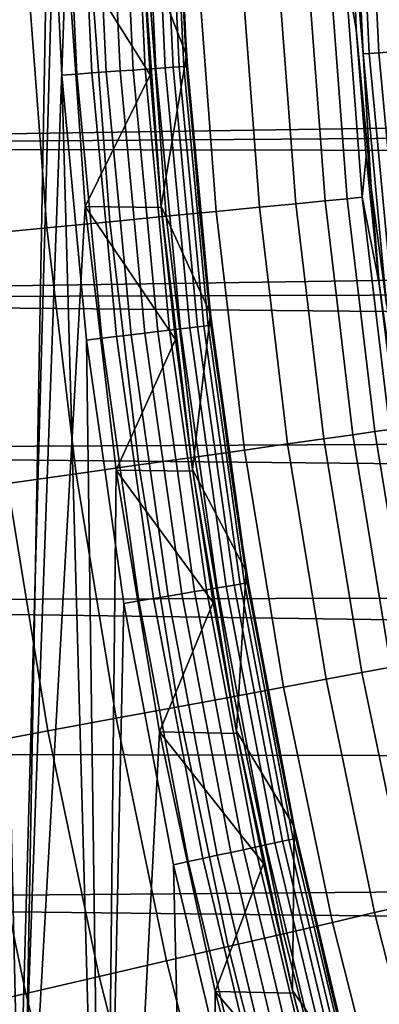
# Model space of a CAD drawing. Header units: metres. Extents: x -109 to 109, y -342 to 66.
# Tile 210 of 512: x -22.61 to -21.18, y -5.27 to -1.36. Entities that reach past the tile are written whole.
import ezdxf

# ---------------------------------------------------------------- set-up
doc = ezdxf.new("R2010")
doc.units = ezdxf.units.M
doc.layers.add('solid_K_24_62_16_000B91', color=7, linetype='CONTINUOUS')

msp = doc.modelspace()

# ---------------------------------------------------------------- linework, layer by layer
at = {"layer": 'solid_K_24_62_16_000B91'}
for points in [[(-22.450001, 0, 34.599998), (-22.661114, -7.594989, 34.599998), (-22.661114, 7.594989, 34.599998), (-22.2861, 8.633621, 34.599998)], [(-22.493813, -0.527507, 34), (-22.601711, 6.435259, 34), (-22.874962, 5.383871, 34), (-22.60173, -6.435195, 34)], [(-22.874962, 5.383871, 34), (-22.874977, -5.383806, 34), (-22.60173, -6.435195, 34)], [(-22.450001, 0, 34.599998), (-22.425337, -1.052007, 34.599998), (-22.661114, -7.594989, 34.599998)], [(-22.125021, -1.051627, 37.599998), (-21.994921, -0.472712, 37.75), (-21.948675, -1.501875, 37.75)], [(-21.948675, -1.501875, 37.75), (-21.994921, -0.472712, 37.75), (-21.993769, -0.523549, 34.5), (-21.975082, -1.046802, 34.5)], [(-21.24859, -1.496971, -29.41346), (-21.295403, -0.499356, -29.41346), (-21.270683, -0.498777, -29.565153), (-21.223927, -1.495234, -29.565153)], [(-21.24859, -1.496971, -29.41346), (-21.288721, -1.014105, -29.262819), (-21.295403, -0.499356, -29.41346)], [(-21.223927, -1.495234, -29.565153), (-21.270683, -0.498777, -29.565153), (-21.233118, -0.497896, -29.714186), (-21.186443, -1.492593, -29.714186)], [(-21.186443, -1.492593, -29.714186), (-21.233118, -0.497896, -29.714186), (-21.18298, -0.49672, -29.859468), (-21.136414, -1.489068, -29.859468)], [(-22.444357, -1.581372, 34), (-22.493813, -0.527507, 34), (-22.60173, -6.435195, 34), (-22.28019, -7.472828, 34)], [(-22.384251, -1.576979, 34.003647), (-22.433565, -0.526045, 34.003647), (-22.493813, -0.527507, 34), (-22.444357, -1.581372, 34)], [(-22.433565, -0.526045, 34.003647), (-22.384251, -1.576979, 34.003647), (-22.324949, -1.572801, 34.014545), (-22.374132, -0.524651, 34.014545)], [(-22.374132, -0.524651, 34.014545), (-22.324949, -1.572801, 34.014545), (-22.267393, -1.568746, 34.032536), (-22.31645, -0.523299, 34.032536)], [(-22.31645, -0.523299, 34.032536), (-22.267393, -1.568746, 34.032536), (-22.212423, -1.564873, 34.057358), (-22.261358, -0.522007, 34.057358)], [(-22.261358, -0.522007, 34.057358), (-22.212423, -1.564873, 34.057358), (-22.160841, -1.56124, 34.088646), (-22.209663, -0.520795, 34.088646)], [(-22.209663, -0.520795, 34.088646), (-22.160841, -1.56124, 34.088646), (-22.113403, -1.557897, 34.125946), (-22.162121, -0.51968, 34.125946)], [(-22.162121, -0.51968, 34.125946), (-22.113403, -1.557897, 34.125946), (-22.070801, -1.554896, 34.168709), (-22.119425, -0.518679, 34.168709)], [(-22.119425, -0.518679, 34.168709), (-22.070801, -1.554896, 34.168709), (-22.033657, -1.552279, 34.216316), (-22.082197, -0.517806, 34.216316)], [(-22.082197, -0.517806, 34.216316), (-22.033657, -1.552279, 34.216316), (-22.002514, -1.550085, 34.268066), (-22.050985, -0.517074, 34.268066)], [(-22.050985, -0.517074, 34.268066), (-22.002514, -1.550085, 34.268066), (-21.977825, -1.548346, 34.323208), (-22.026245, -0.516494, 34.323208)], [(-22.026245, -0.516494, 34.323208), (-21.977825, -1.548346, 34.323208), (-21.959955, -1.547087, 34.380928), (-22.008335, -0.516074, 34.380928)], [(-22.008335, -0.516074, 34.380928), (-21.959955, -1.547087, 34.380928), (-21.949163, -1.546327, 34.440392), (-21.997519, -0.51582, 34.440392)], [(-21.997519, -0.51582, 34.440392), (-21.949163, -1.546327, 34.440392), (-21.993769, -0.523549, 34.5)], [(-21.949163, -1.546327, 34.440392), (-21.975082, -1.046802, 34.5), (-21.993769, -0.523549, 34.5)], [(-21.321672, -1.140501, -28.532835), (-21.302967, -0.89309, -29.010334), (-21.288721, -1.014105, -29.262819), (-21.275736, -1.398956, -29.010334)], [(-21.24859, -1.496971, -29.41346), (-21.216356, -2.025913, -29.262819), (-21.275736, -1.398956, -29.010334), (-21.288721, -1.014105, -29.262819)], [(-22.425337, -1.052007, 34.599998), (-22.351341, -2.102394, 34.599998), (-22.661114, -7.594989, 34.599998)], [(-22.425337, -1.052007, 34.599998), (-22.124924, -1.053688, 34.900002), (-22.093567, -1.580135, 34.900002)], [(-22.425337, -1.052007, 34.599998), (-22.093567, -1.580135, 34.900002), (-22.351341, -2.102394, 34.599998)], [(-22.125021, -1.051627, 37.599998), (-21.948675, -1.501875, 37.75), (-22.050121, -2.101109, 37.599998)], [(-22.093567, -1.580135, 34.900002), (-22.124924, -1.053688, 34.900002), (-22.125021, -1.051627, 37.599998), (-22.050121, -2.101109, 37.599998)], [(-21.948675, -1.501875, 37.75), (-21.975082, -1.046802, 34.5), (-21.943947, -1.569462, 34.5)], [(-21.949163, -1.546327, 34.440392), (-21.943947, -1.569462, 34.5), (-21.975082, -1.046802, 34.5)], [(-21.730957, -1.162384, -26.617601), (-21.659964, -2.105145, -26.617601), (-21.831406, -2.121806, -26.158104), (-21.902962, -1.171582, -26.158104)], [(-21.58637, -1.154652, -27.086475), (-21.515848, -2.091141, -27.086475), (-21.659964, -2.105145, -26.617601), (-21.730957, -1.162384, -26.617601)], [(-21.469704, -1.148414, -27.563086), (-21.399563, -2.079841, -27.563086), (-21.515848, -2.091141, -27.086475), (-21.58637, -1.154652, -27.086475)], [(-21.381369, -1.143692, -28.045769), (-21.311516, -2.071287, -28.045769), (-21.399563, -2.079841, -27.563086), (-21.469704, -1.148414, -27.563086)], [(-21.321672, -1.140501, -28.532835), (-21.252014, -2.065506, -28.532835), (-21.311516, -2.071287, -28.045769), (-21.381369, -1.143692, -28.045769)], [(-21.252014, -2.065506, -28.532835), (-21.321672, -1.140501, -28.532835), (-21.275736, -1.398956, -29.010334), (-21.236494, -1.904032, -29.010334)], [(-22.577, -1.207632, -24.851734), (-22.503242, -2.187098, -24.851734), (-22.777079, -2.213712, -24.445395), (-22.851734, -1.222327, -24.445395)], [(-22.326723, -1.194246, -25.273624), (-22.253784, -2.162854, -25.273624), (-22.503242, -2.187098, -24.851734), (-22.577, -1.207632, -24.851734)], [(-22.101784, -1.182215, -25.709589), (-22.029577, -2.141065, -25.709589), (-22.253784, -2.162854, -25.273624), (-22.326723, -1.194246, -25.273624)], [(-21.902962, -1.171582, -26.158104), (-21.831406, -2.121806, -26.158104), (-22.029577, -2.141065, -25.709589), (-22.101784, -1.182215, -25.709589)], [(-2.675956, -1.519908, 84.926178), (-2.283144, -1.360876, 84.926178), (-26.472658, -1.268348, 84.926178), (-26.438444, -1.870077, 84.926178)], [(-21.236494, -1.904032, -29.010334), (-21.275736, -1.398956, -29.010334), (-21.216356, -2.025913, -29.262819)], [(-3.057772, -1.703782, 84.926178), (-2.675956, -1.519908, 84.926178), (-26.438444, -1.870077, 84.926178)], [(-22.050121, -2.101109, 37.599998), (-21.948675, -1.501875, 37.75), (-21.854301, -2.527745, 37.75)], [(-21.854301, -2.527745, 37.75), (-21.948675, -1.501875, 37.75), (-21.943947, -1.569462, 34.5), (-21.900383, -2.091233, 34.5)], [(-21.155069, -2.491295, -29.41346), (-21.24859, -1.496971, -29.41346), (-21.223927, -1.495234, -29.565153), (-21.130514, -2.488404, -29.565153)], [(-21.155069, -2.491295, -29.41346), (-21.216356, -2.025913, -29.262819), (-21.24859, -1.496971, -29.41346)], [(-21.130514, -2.488404, -29.565153), (-21.223927, -1.495234, -29.565153), (-21.186443, -1.492593, -29.714186), (-21.093195, -2.484009, -29.714186)], [(-21.093195, -2.484009, -29.714186), (-21.186443, -1.492593, -29.714186), (-21.136414, -1.489068, -29.859468), (-21.043386, -2.478143, -29.859468)], [(-22.212423, -1.564873, 34.057358), (-22.11466, -2.6043, 34.057358), (-22.063307, -2.598252, 34.088646), (-22.160841, -1.56124, 34.088646)], [(-22.160841, -1.56124, 34.088646), (-22.063307, -2.598252, 34.088646), (-22.016077, -2.59269, 34.125946), (-22.113403, -1.557897, 34.125946)], [(-22.113403, -1.557897, 34.125946), (-22.016077, -2.59269, 34.125946), (-21.973661, -2.587696, 34.168709), (-22.070801, -1.554896, 34.168709)], [(-22.070801, -1.554896, 34.168709), (-21.973661, -2.587696, 34.168709), (-21.93668, -2.58334, 34.216316), (-22.033657, -1.552279, 34.216316)], [(-22.033657, -1.552279, 34.216316), (-21.93668, -2.58334, 34.216316), (-21.905674, -2.579689, 34.268066), (-22.002514, -1.550085, 34.268066)], [(-22.002514, -1.550085, 34.268066), (-21.905674, -2.579689, 34.268066), (-21.881096, -2.576795, 34.323208), (-21.977825, -1.548346, 34.323208)], [(-21.977825, -1.548346, 34.323208), (-21.881096, -2.576795, 34.323208), (-21.863304, -2.574699, 34.380928), (-21.959955, -1.547087, 34.380928)], [(-21.959955, -1.547087, 34.380928), (-21.863304, -2.574699, 34.380928), (-21.85256, -2.573434, 34.440392), (-21.949163, -1.546327, 34.440392)], [(-21.949163, -1.546327, 34.440392), (-21.85256, -2.573434, 34.440392), (-21.943947, -1.569462, 34.5)], [(-22.384251, -1.576979, 34.003647), (-22.444357, -1.581372, 34), (-22.345554, -2.631757, 34), (-22.285732, -2.624446, 34.003647)], [(-22.345554, -2.631757, 34), (-22.444357, -1.581372, 34), (-22.28019, -7.472828, 34)], [(-22.384251, -1.576979, 34.003647), (-22.285732, -2.624446, 34.003647), (-22.226692, -2.617493, 34.014545), (-22.324949, -1.572801, 34.014545)], [(-22.351341, -2.102394, 34.599998), (-22.093567, -1.580135, 34.900002), (-22.049686, -2.105667, 34.900002)], [(-22.324949, -1.572801, 34.014545), (-22.226692, -2.617493, 34.014545), (-22.169388, -2.610745, 34.032536), (-22.267393, -1.568746, 34.032536)], [(-22.267393, -1.568746, 34.032536), (-22.169388, -2.610745, 34.032536), (-22.11466, -2.6043, 34.057358), (-22.212423, -1.564873, 34.057358)], [(-22.049686, -2.105667, 34.900002), (-22.093567, -1.580135, 34.900002), (-22.050121, -2.101109, 37.599998)], [(-21.85256, -2.573434, 34.440392), (-21.900383, -2.091233, 34.5), (-21.943947, -1.569462, 34.5)], [(-3.427021, -1.911739, 84.926178), (-3.057772, -1.703782, 84.926178), (-26.438444, -1.870077, 84.926178)], [(-3.782184, -2.142926, 84.926178), (-3.427021, -1.911739, 84.926178), (-26.438444, -1.870077, 84.926178), (-26.390532, -2.471098, 84.926178)], [(-21.252014, -2.065506, -28.532835), (-21.236494, -1.904032, -29.010334), (-21.185263, -2.408033, -29.010334)], [(-21.185263, -2.408033, -29.010334), (-21.236494, -1.904032, -29.010334), (-21.216356, -2.025913, -29.262819)], [(-21.155069, -2.491295, -29.41346), (-21.095928, -3.033133, -29.262819), (-21.185263, -2.408033, -29.010334), (-21.216356, -2.025913, -29.262819)], [(-21.252014, -2.065506, -28.532835), (-21.142246, -2.986613, -28.532835), (-21.201441, -2.994972, -28.045769), (-21.311516, -2.071287, -28.045769)], [(-21.142246, -2.986613, -28.532835), (-21.252014, -2.065506, -28.532835), (-21.185263, -2.408033, -29.010334), (-21.122072, -2.910675, -29.010334)], [(-22.228233, -3.147742, 34.599998), (-22.2861, -8.633621, 34.599998), (-22.661114, -7.594989, 34.599998), (-22.351341, -2.102394, 34.599998)], [(-22.351341, -2.102394, 34.599998), (-22.049686, -2.105667, 34.900002), (-21.993322, -2.629879, 34.900002)], [(-22.351341, -2.102394, 34.599998), (-21.993322, -2.629879, 34.900002), (-22.228233, -3.147742, 34.599998)], [(-22.050121, -2.101109, 37.599998), (-21.854301, -2.527745, 37.75), (-21.925524, -3.145455, 37.599998)], [(-21.993322, -2.629879, 34.900002), (-22.049686, -2.105667, 34.900002), (-22.050121, -2.101109, 37.599998), (-21.925524, -3.145455, 37.599998)], [(-21.854301, -2.527745, 37.75), (-21.900383, -2.091233, 34.5), (-21.844414, -2.611819, 34.5)], [(-21.85256, -2.573434, 34.440392), (-21.844414, -2.611819, 34.5), (-21.900383, -2.091233, 34.5)], [(-21.659964, -2.105145, -26.617601), (-21.548088, -3.043934, -26.617601), (-21.718647, -3.068026, -26.158104), (-21.831406, -2.121806, -26.158104)], [(-21.515848, -2.091141, -27.086475), (-21.404716, -3.023683, -27.086475), (-21.548088, -3.043934, -26.617601), (-21.659964, -2.105145, -26.617601)], [(-21.399563, -2.079841, -27.563086), (-21.289034, -3.007344, -27.563086), (-21.404716, -3.023683, -27.086475), (-21.515848, -2.091141, -27.086475)], [(-21.311516, -2.071287, -28.045769), (-21.201441, -2.994972, -28.045769), (-21.289034, -3.007344, -27.563086), (-21.399563, -2.079841, -27.563086)], [(-4.1218, -2.396389, 84.926178), (-3.782184, -2.142926, 84.926178), (-26.390532, -2.471098, 84.926178)], [(-22.029577, -2.141065, -25.709589), (-21.915794, -3.095873, -25.709589), (-22.138842, -3.12738, -25.273624), (-22.253784, -2.162854, -25.273624)], [(-21.831406, -2.121806, -26.158104), (-21.718647, -3.068026, -26.158104), (-21.915794, -3.095873, -25.709589), (-22.029577, -2.141065, -25.709589)], [(-22.253784, -2.162854, -25.273624), (-22.138842, -3.12738, -25.273624), (-22.387011, -3.162436, -24.851734), (-22.503242, -2.187098, -24.851734)], [(-22.503242, -2.187098, -24.851734), (-22.387011, -3.162436, -24.851734), (-22.659435, -3.200919, -24.445395), (-22.777079, -2.213712, -24.445395)], [(-4.444476, -2.671088, 84.926178), (-4.1218, -2.396389, 84.926178), (-26.390532, -2.471098, 84.926178)], [(-21.122072, -2.910675, -29.010334), (-21.185263, -2.408033, -29.010334), (-21.095928, -3.033133, -29.262819)], [(-4.748883, -2.965889, 84.926178), (-4.444476, -2.671088, 84.926178), (-26.390532, -2.471098, 84.926178), (-26.328917, -3.071264, 84.926178)], [(-21.925524, -3.145455, 37.599998), (-21.854301, -2.527745, 37.75), (-21.712006, -3.548071, 37.75)], [(-21.712006, -3.548071, 37.75), (-21.854301, -2.527745, 37.75), (-21.844414, -2.611819, 34.5), (-21.776072, -3.130926, 34.5)], [(-21.905674, -2.579689, 34.268066), (-21.760681, -3.603622, 34.268066), (-21.736265, -3.599579, 34.323208), (-21.881096, -2.576795, 34.323208)], [(-21.881096, -2.576795, 34.323208), (-21.736265, -3.599579, 34.323208), (-21.718592, -3.596652, 34.380928), (-21.863304, -2.574699, 34.380928)], [(-21.863304, -2.574699, 34.380928), (-21.718592, -3.596652, 34.380928), (-21.707918, -3.594885, 34.440392), (-21.85256, -2.573434, 34.440392)], [(-21.85256, -2.573434, 34.440392), (-21.707918, -3.594885, 34.440392), (-21.844414, -2.611819, 34.5)], [(-22.226692, -2.617493, 34.014545), (-22.079575, -3.656432, 34.014545), (-22.02265, -3.647005, 34.032536), (-22.169388, -2.610745, 34.032536)], [(-22.169388, -2.610745, 34.032536), (-22.02265, -3.647005, 34.032536), (-21.968285, -3.638002, 34.057358), (-22.11466, -2.6043, 34.057358)], [(-22.11466, -2.6043, 34.057358), (-21.968285, -3.638002, 34.057358), (-21.917271, -3.629554, 34.088646), (-22.063307, -2.598252, 34.088646)], [(-22.063307, -2.598252, 34.088646), (-21.917271, -3.629554, 34.088646), (-21.870354, -3.621784, 34.125946), (-22.016077, -2.59269, 34.125946)], [(-22.016077, -2.59269, 34.125946), (-21.870354, -3.621784, 34.125946), (-21.828218, -3.614806, 34.168709), (-21.973661, -2.587696, 34.168709)], [(-21.973661, -2.587696, 34.168709), (-21.828218, -3.614806, 34.168709), (-21.791483, -3.608723, 34.216316), (-21.93668, -2.58334, 34.216316)], [(-21.93668, -2.58334, 34.216316), (-21.791483, -3.608723, 34.216316), (-21.760681, -3.603622, 34.268066), (-21.905674, -2.579689, 34.268066)], [(-21.707918, -3.594885, 34.440392), (-21.776072, -3.130926, 34.5), (-21.844414, -2.611819, 34.5)], [(-22.285732, -2.624446, 34.003647), (-22.345554, -2.631757, 34), (-22.19762, -3.676354, 34), (-22.138224, -3.666144, 34.003647)], [(-22.19762, -3.676354, 34), (-22.345554, -2.631757, 34), (-22.28019, -7.472828, 34)], [(-22.285732, -2.624446, 34.003647), (-22.138224, -3.666144, 34.003647), (-22.079575, -3.656432, 34.014545), (-22.226692, -2.617493, 34.014545)], [(-22.228233, -3.147742, 34.599998), (-21.993322, -2.629879, 34.900002), (-21.924522, -3.152425, 34.900002)], [(-21.924522, -3.152425, 34.900002), (-21.993322, -2.629879, 34.900002), (-21.925524, -3.145455, 37.599998)], [(-5.033779, -3.279591, 84.926178), (-4.748883, -2.965889, 84.926178), (-26.328917, -3.071264, 84.926178)], [(-21.201441, -2.994972, -28.045769), (-21.05135, -3.913006, -28.045769), (-21.138323, -3.929169, -27.563086), (-21.289034, -3.007344, -27.563086)], [(-21.142246, -2.986613, -28.532835), (-20.992575, -3.902083, -28.532835), (-21.05135, -3.913006, -28.045769), (-21.201441, -2.994972, -28.045769)], [(-21.548088, -3.043934, -26.617601), (-21.395544, -3.976977, -26.617601), (-21.564894, -4.008454, -26.158104), (-21.718647, -3.068026, -26.158104)], [(-21.404716, -3.023683, -27.086475), (-21.253187, -3.950518, -27.086475), (-21.395544, -3.976977, -26.617601), (-21.548088, -3.043934, -26.617601)], [(-21.289034, -3.007344, -27.563086), (-21.138323, -3.929169, -27.563086), (-21.253187, -3.950518, -27.086475), (-21.404716, -3.023683, -27.086475)], [(-5.297996, -3.610908, 84.926178), (-5.033779, -3.279591, 84.926178), (-26.328917, -3.071264, 84.926178), (-26.253654, -3.669853, 84.926178)], [(-21.718647, -3.068026, -26.158104), (-21.564894, -4.008454, -26.158104), (-21.760647, -4.044839, -25.709589), (-21.915794, -3.095873, -25.709589)], [(-21.915794, -3.095873, -25.709589), (-21.760647, -4.044839, -25.709589), (-21.982115, -4.086004, -25.273624), (-22.138842, -3.12738, -25.273624)], [(-22.387011, -3.162436, -24.851734), (-22.228529, -4.131806, -24.851734), (-22.499023, -4.182084, -24.445395), (-22.659435, -3.200919, -24.445395)], [(-22.138842, -3.12738, -25.273624), (-21.982115, -4.086004, -25.273624), (-22.228529, -4.131806, -24.851734), (-22.387011, -3.162436, -24.851734)], [(-22.228233, -3.147742, 34.599998), (-22.056339, -4.185711, 34.599998), (-22.2861, -8.633621, 34.599998)], [(-22.228233, -3.147742, 34.599998), (-21.924522, -3.152425, 34.900002), (-21.843349, -3.672948, 34.900002)], [(-22.228233, -3.147742, 34.599998), (-21.843349, -3.672948, 34.900002), (-22.056339, -4.185711, 34.599998)], [(-21.925524, -3.145455, 37.599998), (-21.712006, -3.548071, 37.75), (-21.751415, -4.18311, 37.599998)], [(-21.843349, -3.672948, 34.900002), (-21.924522, -3.152425, 34.900002), (-21.925524, -3.145455, 37.599998), (-21.751415, -4.18311, 37.599998)], [(-21.712006, -3.548071, 37.75), (-21.776072, -3.130926, 34.5), (-21.695396, -3.64826, 34.5)], [(-21.707918, -3.594885, 34.440392), (-21.695396, -3.64826, 34.5), (-21.776072, -3.130926, 34.5)], [(-22.659435, -3.200919, -24.445395), (-22.499023, -4.182084, -24.445395), (-22.792654, -4.236663, -24.056023), (-22.955158, -3.242693, -24.056023)], [(-21.751415, -4.18311, 37.599998), (-21.712006, -3.548071, 37.75), (-21.522099, -4.560618, 37.75)], [(-21.522099, -4.560618, 37.75), (-21.712006, -3.548071, 37.75), (-21.695396, -3.64826, 34.5), (-21.602432, -4.163527, 34.5)], [(-5.540446, -3.958476, 84.926178), (-5.297996, -3.610908, 84.926178), (-26.253654, -3.669853, 84.926178)], [(-21.968285, -3.638002, 34.057358), (-21.773617, -4.663706, 34.057358), (-21.723055, -4.652876, 34.088646), (-21.917271, -3.629554, 34.088646)], [(-21.917271, -3.629554, 34.088646), (-21.723055, -4.652876, 34.088646), (-21.676554, -4.642916, 34.125946), (-21.870354, -3.621784, 34.125946)], [(-21.870354, -3.621784, 34.125946), (-21.676554, -4.642916, 34.125946), (-21.634792, -4.633971, 34.168709), (-21.828218, -3.614806, 34.168709)], [(-21.828218, -3.614806, 34.168709), (-21.634792, -4.633971, 34.168709), (-21.598383, -4.626173, 34.216316), (-21.791483, -3.608723, 34.216316)], [(-21.791483, -3.608723, 34.216316), (-21.598383, -4.626173, 34.216316), (-21.567854, -4.619634, 34.268066), (-21.760681, -3.603622, 34.268066)], [(-21.760681, -3.603622, 34.268066), (-21.567854, -4.619634, 34.268066), (-21.543655, -4.61445, 34.323208), (-21.736265, -3.599579, 34.323208)], [(-21.736265, -3.599579, 34.323208), (-21.543655, -4.61445, 34.323208), (-21.526138, -4.610699, 34.380928), (-21.718592, -3.596652, 34.380928)], [(-21.718592, -3.596652, 34.380928), (-21.526138, -4.610699, 34.380928), (-21.515558, -4.608433, 34.440392), (-21.707918, -3.594885, 34.440392)], [(-21.707918, -3.594885, 34.440392), (-21.515558, -4.608433, 34.440392), (-21.695396, -3.64826, 34.5)], [(-5.760131, -4.320868, 84.926178), (-5.540446, -3.958476, 84.926178), (-26.253654, -3.669853, 84.926178), (-26.164757, -4.266768, 84.926178)], [(-22.138224, -3.666144, 34.003647), (-22.19762, -3.676354, 34), (-22.000881, -4.71287, 34), (-21.942051, -4.699783, 34.003647)], [(-22.138224, -3.666144, 34.003647), (-21.942051, -4.699783, 34.003647), (-21.883921, -4.687333, 34.014545), (-22.079575, -3.656432, 34.014545)], [(-22.079575, -3.656432, 34.014545), (-21.883921, -4.687333, 34.014545), (-21.827501, -4.675248, 34.032536), (-22.02265, -3.647005, 34.032536)], [(-22.02265, -3.647005, 34.032536), (-21.827501, -4.675248, 34.032536), (-21.773617, -4.663706, 34.057358), (-21.968285, -3.638002, 34.057358)], [(-21.515558, -4.608433, 34.440392), (-21.602432, -4.163527, 34.5), (-21.695396, -3.64826, 34.5)], [(-22.000881, -4.71287, 34), (-22.19762, -3.676354, 34), (-22.28019, -7.472828, 34), (-21.911041, -8.494483, 34)], [(-22.056339, -4.185711, 34.599998), (-21.843349, -3.672948, 34.900002), (-21.749773, -4.191639, 34.900002)], [(-21.749773, -4.191639, 34.900002), (-21.843349, -3.672948, 34.900002), (-21.751415, -4.18311, 37.599998)], [(-21.138323, -3.929169, -27.563086), (-20.947716, -4.84358, -27.563086), (-21.061544, -4.869897, -27.086475), (-21.253187, -3.950518, -27.086475)], [(-21.395544, -3.976977, -26.617601), (-21.202618, -4.902514, -26.617601), (-21.370441, -4.941318, -26.158104), (-21.564894, -4.008454, -26.158104)], [(-21.253187, -3.950518, -27.086475), (-21.061544, -4.869897, -27.086475), (-21.202618, -4.902514, -26.617601), (-21.395544, -3.976977, -26.617601)], [(-21.564894, -4.008454, -26.158104), (-21.370441, -4.941318, -26.158104), (-21.564428, -4.98617, -25.709589), (-21.760647, -4.044839, -25.709589)], [(-21.760647, -4.044839, -25.709589), (-21.564428, -4.98617, -25.709589), (-21.783901, -5.036916, -25.273624), (-21.982115, -4.086004, -25.273624)], [(-21.982115, -4.086004, -25.273624), (-21.783901, -5.036916, -25.273624), (-22.028091, -5.093377, -24.851734), (-22.228529, -4.131806, -24.851734)], [(-22.228529, -4.131806, -24.851734), (-22.028091, -5.093377, -24.851734), (-22.296146, -5.155356, -24.445395), (-22.499023, -4.182084, -24.445395)], [(-21.515558, -4.608433, 34.440392), (-21.497231, -4.676436, 34.5), (-21.522099, -4.560618, 37.75), (-21.602432, -4.163527, 34.5)], [(-22.499023, -4.182084, -24.445395), (-22.296146, -5.155356, -24.445395), (-22.58713, -5.222638, -24.056023), (-22.792654, -4.236663, -24.056023)], [(-21.835815, -5.215312, 34.599998), (-21.863462, -9.653958, 34.599998), (-22.2861, -8.633621, 34.599998), (-22.056339, -4.185711, 34.599998)], [(-22.056339, -4.185711, 34.599998), (-21.749773, -4.191639, 34.900002), (-21.643822, -4.70824, 34.900002)], [(-22.056339, -4.185711, 34.599998), (-21.643822, -4.70824, 34.900002), (-21.835815, -5.215312, 34.599998)], [(-21.751415, -4.18311, 37.599998), (-21.522099, -4.560618, 37.75), (-21.528292, -5.211063, 37.599998)], [(-21.643822, -4.70824, 34.900002), (-21.749773, -4.191639, 34.900002), (-21.751415, -4.18311, 37.599998), (-21.528292, -5.211063, 37.599998)], [(-22.792654, -4.236663, -24.056023), (-22.58713, -5.222638, -24.056023), (-22.900024, -5.294986, -23.684982), (-23.108395, -4.295353, -23.684982)], [(-5.956147, -4.696594, 84.926178), (-5.760131, -4.320868, 84.926178), (-26.164757, -4.266768, 84.926178), (-26.062326, -4.861297, 84.926178)], [(-21.528292, -5.211063, 37.599998), (-21.522099, -4.560618, 37.75), (-21.285, -5.563164, 37.75)], [(-21.285, -5.563164, 37.75), (-21.522099, -4.560618, 37.75), (-21.497231, -4.676436, 34.5), (-21.379854, -5.186697, 34.5)], [(-21.723055, -4.652876, 34.088646), (-21.481089, -5.665971, 34.088646), (-21.435104, -5.653842, 34.125946), (-21.676554, -4.642916, 34.125946)], [(-21.676554, -4.642916, 34.125946), (-21.435104, -5.653842, 34.125946), (-21.393808, -5.64295, 34.168709), (-21.634792, -4.633971, 34.168709)], [(-21.634792, -4.633971, 34.168709), (-21.393808, -5.64295, 34.168709), (-21.357803, -5.633453, 34.216316), (-21.598383, -4.626173, 34.216316)], [(-21.598383, -4.626173, 34.216316), (-21.357803, -5.633453, 34.216316), (-21.327616, -5.625491, 34.268066), (-21.567854, -4.619634, 34.268066)], [(-21.567854, -4.619634, 34.268066), (-21.327616, -5.625491, 34.268066), (-21.303686, -5.619179, 34.323208), (-21.543655, -4.61445, 34.323208)], [(-21.543655, -4.61445, 34.323208), (-21.303686, -5.619179, 34.323208), (-21.286364, -5.61461, 34.380928), (-21.526138, -4.610699, 34.380928)], [(-21.526138, -4.610699, 34.380928), (-21.286364, -5.61461, 34.380928), (-21.275904, -5.61185, 34.440392), (-21.515558, -4.608433, 34.440392)], [(-21.515558, -4.608433, 34.440392), (-21.275904, -5.61185, 34.440392), (-21.497231, -4.676436, 34.5)], [(-21.883921, -4.687333, 34.014545), (-21.640162, -5.70793, 34.014545), (-21.584372, -5.693214, 34.032536), (-21.827501, -4.675248, 34.032536)], [(-21.827501, -4.675248, 34.032536), (-21.584372, -5.693214, 34.032536), (-21.531088, -5.679159, 34.057358), (-21.773617, -4.663706, 34.057358)], [(-21.773617, -4.663706, 34.057358), (-21.531088, -5.679159, 34.057358), (-21.481089, -5.665971, 34.088646), (-21.723055, -4.652876, 34.088646)], [(-21.275904, -5.61185, 34.440392), (-21.379854, -5.186697, 34.5), (-21.497231, -4.676436, 34.5)], [(-6.127688, -5.084107, 84.926178), (-5.956147, -4.696594, 84.926178), (-26.062326, -4.861297, 84.926178)], [(-21.942051, -4.699783, 34.003647), (-22.000881, -4.71287, 34), (-21.75577, -5.739024, 34), (-21.697645, -5.723091, 34.003647)], [(-21.75577, -5.739024, 34), (-22.000881, -4.71287, 34), (-21.911041, -8.494483, 34)], [(-21.942051, -4.699783, 34.003647), (-21.697645, -5.723091, 34.003647), (-21.640162, -5.70793, 34.014545), (-21.883921, -4.687333, 34.014545)], [(-21.835815, -5.215312, 34.599998), (-21.643822, -4.70824, 34.900002), (-21.525599, -5.222173, 34.900002)], [(-21.525599, -5.222173, 34.900002), (-21.643822, -4.70824, 34.900002), (-21.528292, -5.211063, 37.599998)], [(-6.274048, -5.481815, 84.926178), (-6.127688, -5.084107, 84.926178), (-26.062326, -4.861297, 84.926178), (-25.946383, -5.453368, 84.926178)], [(-21.061544, -4.869897, -27.086475), (-20.830151, -5.780085, -27.086475), (-20.969673, -5.818799, -26.617601), (-21.202618, -4.902514, -26.617601)], [(-21.202618, -4.902514, -26.617601), (-20.969673, -5.818799, -26.617601), (-21.135654, -5.864854, -26.158104), (-21.370441, -4.941318, -26.158104)], [(-21.370441, -4.941318, -26.158104), (-21.135654, -5.864854, -26.158104), (-21.327509, -5.91809, -25.709589), (-21.564428, -4.98617, -25.709589)], [(-21.564428, -4.98617, -25.709589), (-21.327509, -5.91809, -25.709589), (-21.544571, -5.978321, -25.273624), (-21.783901, -5.036916, -25.273624)], [(-21.783901, -5.036916, -25.273624), (-21.544571, -5.978321, -25.273624), (-21.786077, -6.045335, -24.851734), (-22.028091, -5.093377, -24.851734)], [(-22.028091, -5.093377, -24.851734), (-21.786077, -6.045335, -24.851734), (-22.051189, -6.118898, -24.445395), (-22.296146, -5.155356, -24.445395)], [(-22.296146, -5.155356, -24.445395), (-22.051189, -6.118898, -24.445395), (-22.338976, -6.198755, -24.056023), (-22.58713, -5.222638, -24.056023)], [(-21.275904, -5.61185, 34.440392), (-21.250368, -5.694019, 34.5), (-21.285, -5.563164, 37.75), (-21.379854, -5.186697, 34.5)], [(-22.58713, -5.222638, -24.056023), (-22.338976, -6.198755, -24.056023), (-22.648432, -6.284625, -23.684982), (-22.900024, -5.294986, -23.684982)], [(-21.835815, -5.215312, 34.599998), (-21.567345, -6.233163, 34.599998), (-21.863462, -9.653958, 34.599998)], [(-21.835815, -5.215312, 34.599998), (-21.525599, -5.222173, 34.900002), (-21.395182, -5.733126, 34.900002)], [(-21.835815, -5.215312, 34.599998), (-21.395182, -5.733126, 34.900002), (-21.567345, -6.233163, 34.599998)], [(-21.528292, -5.211063, 37.599998), (-21.285, -5.563164, 37.75), (-21.25658, -6.227379, 37.599998)], [(-21.395182, -5.733126, 34.900002), (-21.525599, -5.222173, 34.900002), (-21.528292, -5.211063, 37.599998), (-21.25658, -6.227379, 37.599998)]]:
    msp.add_3dface(points, dxfattribs=at)

doc.saveas('drawing.dxf')
